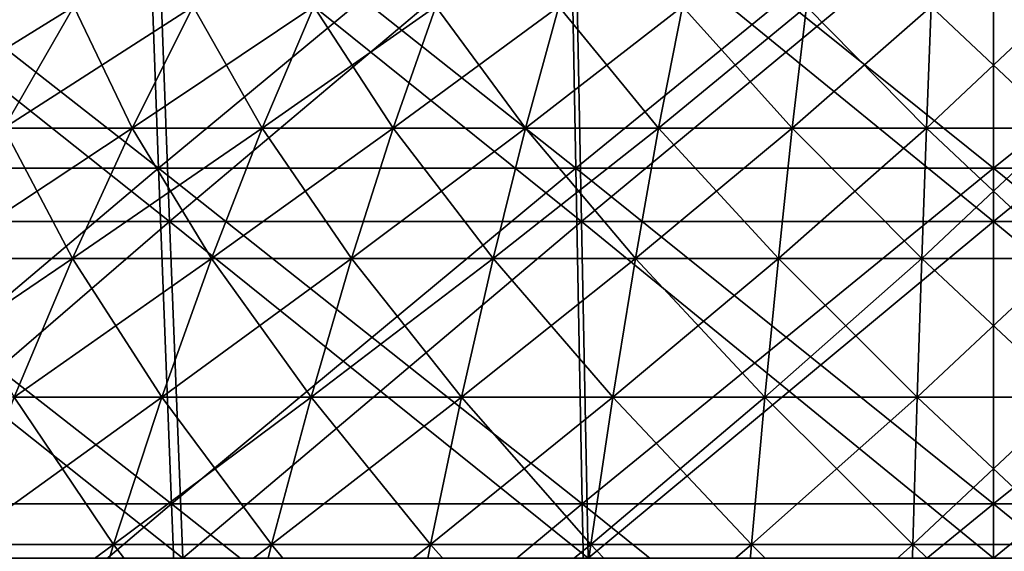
# Model space of a CAD drawing. Header units: millimetres. Extents: x -250 to 250, y 3898 to 4150.
# Tile 263 of 558: x -15 to 0, y 4014 to 4022. Entities that reach past the tile are written whole.
import ezdxf

# ---------------------------------------------------------------- set-up
doc = ezdxf.new("R2010")
doc.units = ezdxf.units.MM
doc.header["$LTSCALE"] = 5.599365
for name, color, linetype in [('10', 7, 'CONTINUOUS'), ('12', 7, 'CONTINUOUS'), ('2', 7, 'CONTINUOUS'), ('3', 7, 'CONTINUOUS'), ('4', 7, 'CONTINUOUS'), ('5', 7, 'CONTINUOUS')]:
    doc.layers.add(name, color=color, linetype=linetype)

msp = doc.modelspace()

# ---------------------------------------------------------------- linework, layer by layer
at = {"layer": '10', "color": 7, "linetype": 'Continuous', "true_color": 0xe0f2ff}
for points in [[(-16.313, 4022.153, 43.865), (-15.565, 4020.243, 47.905), (-14.462, 4022.153, 44.51), (-16.313, 4022.153, 43.865)], [(-15.565, 4020.243, 47.905), (-13.546, 4020.243, 48.515), (-14.462, 4022.153, 44.51), (-15.565, 4020.243, 47.905)], [(-14.462, 4022.153, 44.51), (-13.546, 4020.243, 48.515), (-12.586, 4022.153, 45.077), (-14.462, 4022.153, 44.51)], [(-13.546, 4020.243, 48.515), (-11.502, 4020.243, 49.039), (-12.586, 4022.153, 45.077), (-13.546, 4020.243, 48.515)], [(-12.586, 4022.153, 45.077), (-11.502, 4020.243, 49.039), (-10.687, 4022.153, 45.564), (-12.586, 4022.153, 45.077)], [(-11.502, 4020.243, 49.039), (-9.438, 4020.243, 49.478), (-10.687, 4022.153, 45.564), (-11.502, 4020.243, 49.039)], [(-10.687, 4022.153, 45.564), (-9.438, 4020.243, 49.478), (-8.77, 4022.153, 45.972), (-10.687, 4022.153, 45.564)], [(-9.438, 4020.243, 49.478), (-7.358, 4020.243, 49.83), (-8.77, 4022.153, 45.972), (-9.438, 4020.243, 49.478)], [(-8.77, 4022.153, 45.972), (-7.358, 4020.243, 49.83), (-6.837, 4022.153, 46.299), (-8.77, 4022.153, 45.972)], [(-7.358, 4020.243, 49.83), (-5.265, 4020.243, 50.094), (-6.837, 4022.153, 46.299), (-7.358, 4020.243, 49.83)], [(-6.837, 4022.153, 46.299), (-5.265, 4020.243, 50.094), (-4.892, 4022.153, 46.544), (-6.837, 4022.153, 46.299)], [(-5.265, 4020.243, 50.094), (-3.163, 4020.243, 50.271), (-4.892, 4022.153, 46.544), (-5.265, 4020.243, 50.094)], [(-4.892, 4022.153, 46.544), (-3.163, 4020.243, 50.271), (-2.939, 4022.153, 46.708), (-4.892, 4022.153, 46.544)], [(-3.163, 4020.243, 50.271), (-1.055, 4020.243, 50.359), (-2.939, 4022.153, 46.708), (-3.163, 4020.243, 50.271)], [(-2.939, 4022.153, 46.708), (-1.055, 4020.243, 50.359), (-0.98, 4022.153, 46.79), (-2.939, 4022.153, 46.708)], [(-1.055, 4020.243, 50.359), (1.055, 4020.243, 50.359), (-0.98, 4022.153, 46.79), (-1.055, 4020.243, 50.359)], [(-0.98, 4022.153, 46.79), (1.055, 4020.243, 50.359), (0.98, 4022.153, 46.79), (-0.98, 4022.153, 46.79)], [(-16.644, 4018.194, 51.226), (-14.485, 4018.194, 51.878), (-15.565, 4020.243, 47.905), (-16.644, 4018.194, 51.226)], [(-15.565, 4020.243, 47.905), (-14.485, 4018.194, 51.878), (-13.546, 4020.243, 48.515), (-15.565, 4020.243, 47.905)], [(-14.485, 4018.194, 51.878), (-12.299, 4018.194, 52.439), (-13.546, 4020.243, 48.515), (-14.485, 4018.194, 51.878)], [(-13.546, 4020.243, 48.515), (-12.299, 4018.194, 52.439), (-11.502, 4020.243, 49.039), (-13.546, 4020.243, 48.515)], [(-12.299, 4018.194, 52.439), (-10.093, 4018.194, 52.908), (-11.502, 4020.243, 49.039), (-12.299, 4018.194, 52.439)], [(-11.502, 4020.243, 49.039), (-10.093, 4018.194, 52.908), (-9.438, 4020.243, 49.478), (-11.502, 4020.243, 49.039)], [(-10.093, 4018.194, 52.908), (-7.868, 4018.194, 53.284), (-9.438, 4020.243, 49.478), (-10.093, 4018.194, 52.908)], [(-9.438, 4020.243, 49.478), (-7.868, 4018.194, 53.284), (-7.358, 4020.243, 49.83), (-9.438, 4020.243, 49.478)], [(-7.868, 4018.194, 53.284), (-5.63, 4018.194, 53.567), (-7.358, 4020.243, 49.83), (-7.868, 4018.194, 53.284)], [(-7.358, 4020.243, 49.83), (-5.63, 4018.194, 53.567), (-5.265, 4020.243, 50.094), (-7.358, 4020.243, 49.83)], [(-5.63, 4018.194, 53.567), (-3.382, 4018.194, 53.756), (-5.265, 4020.243, 50.094), (-5.63, 4018.194, 53.567)], [(-5.265, 4020.243, 50.094), (-3.382, 4018.194, 53.756), (-3.163, 4020.243, 50.271), (-5.265, 4020.243, 50.094)], [(-3.382, 4018.194, 53.756), (-1.128, 4018.194, 53.85), (-3.163, 4020.243, 50.271), (-3.382, 4018.194, 53.756)], [(-3.163, 4020.243, 50.271), (-1.128, 4018.194, 53.85), (-1.055, 4020.243, 50.359), (-3.163, 4020.243, 50.271)], [(-1.128, 4018.194, 53.85), (1.128, 4018.194, 53.85), (-1.055, 4020.243, 50.359), (-1.128, 4018.194, 53.85)], [(-1.055, 4020.243, 50.359), (1.128, 4018.194, 53.85), (1.055, 4020.243, 50.359), (-1.055, 4020.243, 50.359)], [(-16.644, 4018.194, 51.226), (-15.401, 4016.01, 55.161), (-14.485, 4018.194, 51.878), (-16.644, 4018.194, 51.226)], [(-15.401, 4016.01, 55.161), (-13.078, 4016.01, 55.758), (-14.485, 4018.194, 51.878), (-15.401, 4016.01, 55.161)], [(-14.485, 4018.194, 51.878), (-13.078, 4016.01, 55.758), (-12.299, 4018.194, 52.439), (-14.485, 4018.194, 51.878)], [(-13.078, 4016.01, 55.758), (-10.731, 4016.01, 56.256), (-12.299, 4018.194, 52.439), (-13.078, 4016.01, 55.758)], [(-12.299, 4018.194, 52.439), (-10.731, 4016.01, 56.256), (-10.093, 4018.194, 52.908), (-12.299, 4018.194, 52.439)], [(-10.731, 4016.01, 56.256), (-8.366, 4016.01, 56.656), (-10.093, 4018.194, 52.908), (-10.731, 4016.01, 56.256)], [(-10.093, 4018.194, 52.908), (-8.366, 4016.01, 56.656), (-7.868, 4018.194, 53.284), (-10.093, 4018.194, 52.908)], [(-8.366, 4016.01, 56.656), (-5.986, 4016.01, 56.957), (-7.868, 4018.194, 53.284), (-8.366, 4016.01, 56.656)], [(-7.868, 4018.194, 53.284), (-5.986, 4016.01, 56.957), (-5.63, 4018.194, 53.567), (-7.868, 4018.194, 53.284)], [(-5.986, 4016.01, 56.957), (-3.596, 4016.01, 57.158), (-5.63, 4018.194, 53.567), (-5.986, 4016.01, 56.957)], [(-5.63, 4018.194, 53.567), (-3.596, 4016.01, 57.158), (-3.382, 4018.194, 53.756), (-5.63, 4018.194, 53.567)], [(-3.596, 4016.01, 57.158), (-1.199, 4016.01, 57.258), (-3.382, 4018.194, 53.756), (-3.596, 4016.01, 57.158)], [(-3.382, 4018.194, 53.756), (-1.199, 4016.01, 57.258), (-1.128, 4018.194, 53.85), (-3.382, 4018.194, 53.756)], [(-1.199, 4016.01, 57.258), (1.199, 4016.01, 57.258), (-1.128, 4018.194, 53.85), (-1.199, 4016.01, 57.258)], [(-1.128, 4018.194, 53.85), (1.199, 4016.01, 57.258), (1.128, 4018.194, 53.85), (-1.128, 4018.194, 53.85)], [(-16.294, 4013.693, 58.359), (-13.836, 4013.693, 58.99), (-15.401, 4016.01, 55.161), (-16.294, 4013.693, 58.359)], [(-15.401, 4016.01, 55.161), (-13.836, 4013.693, 58.99), (-13.078, 4016.01, 55.758), (-15.401, 4016.01, 55.161)], [(-13.836, 4013.693, 58.99), (-11.354, 4013.693, 59.518), (-13.078, 4016.01, 55.758), (-13.836, 4013.693, 58.99)], [(-13.078, 4016.01, 55.758), (-11.354, 4013.693, 59.518), (-10.731, 4016.01, 56.256), (-13.078, 4016.01, 55.758)], [(-11.354, 4013.693, 59.518), (-8.851, 4013.693, 59.941), (-10.731, 4016.01, 56.256), (-11.354, 4013.693, 59.518)], [(-10.731, 4016.01, 56.256), (-8.851, 4013.693, 59.941), (-8.366, 4016.01, 56.656), (-10.731, 4016.01, 56.256)], [(-8.851, 4013.693, 59.941), (-6.333, 4013.693, 60.259), (-8.366, 4016.01, 56.656), (-8.851, 4013.693, 59.941)], [(-8.366, 4016.01, 56.656), (-6.333, 4013.693, 60.259), (-5.986, 4016.01, 56.957), (-8.366, 4016.01, 56.656)], [(-6.333, 4013.693, 60.259), (-3.805, 4013.693, 60.471), (-5.986, 4016.01, 56.957), (-6.333, 4013.693, 60.259)], [(-5.986, 4016.01, 56.957), (-3.805, 4013.693, 60.471), (-3.596, 4016.01, 57.158), (-5.986, 4016.01, 56.957)], [(-3.805, 4013.693, 60.471), (-1.269, 4013.693, 60.578), (-3.596, 4016.01, 57.158), (-3.805, 4013.693, 60.471)], [(-3.596, 4016.01, 57.158), (-1.269, 4013.693, 60.578), (-1.199, 4016.01, 57.258), (-3.596, 4016.01, 57.158)], [(-1.269, 4013.693, 60.578), (1.269, 4013.693, 60.578), (-1.199, 4016.01, 57.258), (-1.269, 4013.693, 60.578)], [(-1.199, 4016.01, 57.258), (1.269, 4013.693, 60.578), (1.199, 4016.01, 57.258), (-1.199, 4016.01, 57.258)], [(-17.162, 4011.248, 61.467), (-14.573, 4011.248, 62.131), (-16.294, 4013.693, 58.359), (-17.162, 4011.248, 61.467)], [(-16.294, 4013.693, 58.359), (-14.573, 4011.248, 62.131), (-13.836, 4013.693, 58.99), (-16.294, 4013.693, 58.359)], [(-14.573, 4011.248, 62.131), (-11.958, 4011.248, 62.687), (-13.836, 4013.693, 58.99), (-14.573, 4011.248, 62.131)], [(-13.836, 4013.693, 58.99), (-11.958, 4011.248, 62.687), (-11.354, 4013.693, 59.518), (-13.836, 4013.693, 58.99)], [(-11.958, 4011.248, 62.687), (-9.323, 4011.248, 63.133), (-11.354, 4013.693, 59.518), (-11.958, 4011.248, 62.687)], [(-11.354, 4013.693, 59.518), (-9.323, 4011.248, 63.133), (-8.851, 4013.693, 59.941), (-11.354, 4013.693, 59.518)], [(-9.323, 4011.248, 63.133), (-6.671, 4011.248, 63.468), (-8.851, 4013.693, 59.941), (-9.323, 4011.248, 63.133)], [(-8.851, 4013.693, 59.941), (-6.671, 4011.248, 63.468), (-6.333, 4013.693, 60.259), (-8.851, 4013.693, 59.941)], [(-6.671, 4011.248, 63.468), (-4.007, 4011.248, 63.692), (-6.333, 4013.693, 60.259), (-6.671, 4011.248, 63.468)], [(-6.333, 4013.693, 60.259), (-4.007, 4011.248, 63.692), (-3.805, 4013.693, 60.471), (-6.333, 4013.693, 60.259)], [(-4.007, 4011.248, 63.692), (-1.336, 4011.248, 63.803), (-3.805, 4013.693, 60.471), (-4.007, 4011.248, 63.692)], [(-3.805, 4013.693, 60.471), (-1.336, 4011.248, 63.803), (-1.269, 4013.693, 60.578), (-3.805, 4013.693, 60.471)], [(-1.336, 4011.248, 63.803), (1.336, 4011.248, 63.803), (-1.269, 4013.693, 60.578), (-1.336, 4011.248, 63.803)], [(-1.269, 4013.693, 60.578), (1.336, 4011.248, 63.803), (1.269, 4013.693, 60.578), (-1.269, 4013.693, 60.578)]]:
    msp.add_3dface(points, dxfattribs=at)
at = {"layer": '12', "color": 7, "linetype": 'Continuous', "true_color": 0xe0f2ff}
for points in [[(-15.565, 4020.243, -47.905), (-17.558, 4020.243, -47.211), (-14.462, 4022.153, -44.51), (-15.565, 4020.243, -47.905)], [(-14.462, 4022.153, -44.51), (-17.558, 4020.243, -47.211), (-16.313, 4022.153, -43.865), (-14.462, 4022.153, -44.51)], [(-13.546, 4020.243, -48.515), (-15.565, 4020.243, -47.905), (-12.586, 4022.153, -45.077), (-13.546, 4020.243, -48.515)], [(-12.586, 4022.153, -45.077), (-15.565, 4020.243, -47.905), (-14.462, 4022.153, -44.51), (-12.586, 4022.153, -45.077)], [(-11.502, 4020.243, -49.039), (-13.546, 4020.243, -48.515), (-10.687, 4022.153, -45.564), (-11.502, 4020.243, -49.039)], [(-10.687, 4022.153, -45.564), (-13.546, 4020.243, -48.515), (-12.586, 4022.153, -45.077), (-10.687, 4022.153, -45.564)], [(-9.438, 4020.243, -49.478), (-11.502, 4020.243, -49.039), (-8.77, 4022.153, -45.972), (-9.438, 4020.243, -49.478)], [(-8.77, 4022.153, -45.972), (-11.502, 4020.243, -49.039), (-10.687, 4022.153, -45.564), (-8.77, 4022.153, -45.972)], [(-7.358, 4020.243, -49.83), (-9.438, 4020.243, -49.478), (-6.837, 4022.153, -46.299), (-7.358, 4020.243, -49.83)], [(-6.837, 4022.153, -46.299), (-9.438, 4020.243, -49.478), (-8.77, 4022.153, -45.972), (-6.837, 4022.153, -46.299)], [(-5.265, 4020.243, -50.094), (-7.358, 4020.243, -49.83), (-4.892, 4022.153, -46.544), (-5.265, 4020.243, -50.094)], [(-4.892, 4022.153, -46.544), (-7.358, 4020.243, -49.83), (-6.837, 4022.153, -46.299), (-4.892, 4022.153, -46.544)], [(-3.163, 4020.243, -50.271), (-5.265, 4020.243, -50.094), (-2.939, 4022.153, -46.708), (-3.163, 4020.243, -50.271)], [(-2.939, 4022.153, -46.708), (-5.265, 4020.243, -50.094), (-4.892, 4022.153, -46.544), (-2.939, 4022.153, -46.708)], [(-1.055, 4020.243, -50.359), (-3.163, 4020.243, -50.271), (-0.98, 4022.153, -46.79), (-1.055, 4020.243, -50.359)], [(-0.98, 4022.153, -46.79), (-3.163, 4020.243, -50.271), (-2.939, 4022.153, -46.708), (-0.98, 4022.153, -46.79)], [(1.055, 4020.243, -50.359), (-1.055, 4020.243, -50.359), (0.98, 4022.153, -46.79), (1.055, 4020.243, -50.359)], [(0.98, 4022.153, -46.79), (-1.055, 4020.243, -50.359), (-0.98, 4022.153, -46.79), (0.98, 4022.153, -46.79)], [(-14.485, 4018.194, -51.878), (-16.644, 4018.194, -51.226), (-13.546, 4020.243, -48.515), (-14.485, 4018.194, -51.878)], [(-13.546, 4020.243, -48.515), (-16.644, 4018.194, -51.226), (-15.565, 4020.243, -47.905), (-13.546, 4020.243, -48.515)], [(-12.299, 4018.194, -52.439), (-14.485, 4018.194, -51.878), (-11.502, 4020.243, -49.039), (-12.299, 4018.194, -52.439)], [(-11.502, 4020.243, -49.039), (-14.485, 4018.194, -51.878), (-13.546, 4020.243, -48.515), (-11.502, 4020.243, -49.039)], [(-10.093, 4018.194, -52.908), (-12.299, 4018.194, -52.439), (-9.438, 4020.243, -49.478), (-10.093, 4018.194, -52.908)], [(-9.438, 4020.243, -49.478), (-12.299, 4018.194, -52.439), (-11.502, 4020.243, -49.039), (-9.438, 4020.243, -49.478)], [(-7.868, 4018.194, -53.284), (-10.093, 4018.194, -52.908), (-7.358, 4020.243, -49.83), (-7.868, 4018.194, -53.284)], [(-7.358, 4020.243, -49.83), (-10.093, 4018.194, -52.908), (-9.438, 4020.243, -49.478), (-7.358, 4020.243, -49.83)], [(-5.63, 4018.194, -53.567), (-7.868, 4018.194, -53.284), (-5.265, 4020.243, -50.094), (-5.63, 4018.194, -53.567)], [(-5.265, 4020.243, -50.094), (-7.868, 4018.194, -53.284), (-7.358, 4020.243, -49.83), (-5.265, 4020.243, -50.094)], [(-3.382, 4018.194, -53.756), (-5.63, 4018.194, -53.567), (-3.163, 4020.243, -50.271), (-3.382, 4018.194, -53.756)], [(-3.163, 4020.243, -50.271), (-5.63, 4018.194, -53.567), (-5.265, 4020.243, -50.094), (-3.163, 4020.243, -50.271)], [(-1.128, 4018.194, -53.85), (-3.382, 4018.194, -53.756), (-1.055, 4020.243, -50.359), (-1.128, 4018.194, -53.85)], [(-1.055, 4020.243, -50.359), (-3.382, 4018.194, -53.756), (-3.163, 4020.243, -50.271), (-1.055, 4020.243, -50.359)], [(1.128, 4018.194, -53.85), (-1.128, 4018.194, -53.85), (1.055, 4020.243, -50.359), (1.128, 4018.194, -53.85)], [(1.055, 4020.243, -50.359), (-1.128, 4018.194, -53.85), (-1.055, 4020.243, -50.359), (1.055, 4020.243, -50.359)], [(-15.401, 4016.01, -55.161), (-17.698, 4016.01, -54.468), (-14.485, 4018.194, -51.878), (-15.401, 4016.01, -55.161)], [(-14.485, 4018.194, -51.878), (-17.698, 4016.01, -54.468), (-16.644, 4018.194, -51.226), (-14.485, 4018.194, -51.878)], [(-13.078, 4016.01, -55.758), (-15.401, 4016.01, -55.161), (-12.299, 4018.194, -52.439), (-13.078, 4016.01, -55.758)], [(-12.299, 4018.194, -52.439), (-15.401, 4016.01, -55.161), (-14.485, 4018.194, -51.878), (-12.299, 4018.194, -52.439)], [(-10.731, 4016.01, -56.256), (-13.078, 4016.01, -55.758), (-10.093, 4018.194, -52.908), (-10.731, 4016.01, -56.256)], [(-10.093, 4018.194, -52.908), (-13.078, 4016.01, -55.758), (-12.299, 4018.194, -52.439), (-10.093, 4018.194, -52.908)], [(-8.366, 4016.01, -56.656), (-10.731, 4016.01, -56.256), (-7.868, 4018.194, -53.284), (-8.366, 4016.01, -56.656)], [(-7.868, 4018.194, -53.284), (-10.731, 4016.01, -56.256), (-10.093, 4018.194, -52.908), (-7.868, 4018.194, -53.284)], [(-5.986, 4016.01, -56.957), (-8.366, 4016.01, -56.656), (-5.63, 4018.194, -53.567), (-5.986, 4016.01, -56.957)], [(-5.63, 4018.194, -53.567), (-8.366, 4016.01, -56.656), (-7.868, 4018.194, -53.284), (-5.63, 4018.194, -53.567)], [(-3.596, 4016.01, -57.158), (-5.986, 4016.01, -56.957), (-3.382, 4018.194, -53.756), (-3.596, 4016.01, -57.158)], [(-3.382, 4018.194, -53.756), (-5.986, 4016.01, -56.957), (-5.63, 4018.194, -53.567), (-3.382, 4018.194, -53.756)], [(-1.199, 4016.01, -57.258), (-3.596, 4016.01, -57.158), (-1.128, 4018.194, -53.85), (-1.199, 4016.01, -57.258)], [(-1.128, 4018.194, -53.85), (-3.596, 4016.01, -57.158), (-3.382, 4018.194, -53.756), (-1.128, 4018.194, -53.85)], [(1.199, 4016.01, -57.258), (-1.199, 4016.01, -57.258), (1.128, 4018.194, -53.85), (1.199, 4016.01, -57.258)], [(1.128, 4018.194, -53.85), (-1.199, 4016.01, -57.258), (-1.128, 4018.194, -53.85), (1.128, 4018.194, -53.85)], [(-13.836, 4013.693, -58.99), (-16.294, 4013.693, -58.359), (-13.078, 4016.01, -55.758), (-13.836, 4013.693, -58.99)], [(-13.078, 4016.01, -55.758), (-16.294, 4013.693, -58.359), (-15.401, 4016.01, -55.161), (-13.078, 4016.01, -55.758)], [(-11.354, 4013.693, -59.518), (-13.836, 4013.693, -58.99), (-10.731, 4016.01, -56.256), (-11.354, 4013.693, -59.518)], [(-10.731, 4016.01, -56.256), (-13.836, 4013.693, -58.99), (-13.078, 4016.01, -55.758), (-10.731, 4016.01, -56.256)], [(-8.851, 4013.693, -59.941), (-11.354, 4013.693, -59.518), (-8.366, 4016.01, -56.656), (-8.851, 4013.693, -59.941)], [(-8.366, 4016.01, -56.656), (-11.354, 4013.693, -59.518), (-10.731, 4016.01, -56.256), (-8.366, 4016.01, -56.656)], [(-6.333, 4013.693, -60.259), (-8.851, 4013.693, -59.941), (-5.986, 4016.01, -56.957), (-6.333, 4013.693, -60.259)], [(-5.986, 4016.01, -56.957), (-8.851, 4013.693, -59.941), (-8.366, 4016.01, -56.656), (-5.986, 4016.01, -56.957)], [(-3.805, 4013.693, -60.471), (-6.333, 4013.693, -60.259), (-3.596, 4016.01, -57.158), (-3.805, 4013.693, -60.471)], [(-3.596, 4016.01, -57.158), (-6.333, 4013.693, -60.259), (-5.986, 4016.01, -56.957), (-3.596, 4016.01, -57.158)], [(-1.269, 4013.693, -60.578), (-3.805, 4013.693, -60.471), (-1.199, 4016.01, -57.258), (-1.269, 4013.693, -60.578)], [(-1.199, 4016.01, -57.258), (-3.805, 4013.693, -60.471), (-3.596, 4016.01, -57.158), (-1.199, 4016.01, -57.258)], [(1.269, 4013.693, -60.578), (-1.269, 4013.693, -60.578), (1.199, 4016.01, -57.258), (1.269, 4013.693, -60.578)], [(1.199, 4016.01, -57.258), (-1.269, 4013.693, -60.578), (-1.199, 4016.01, -57.258), (1.199, 4016.01, -57.258)], [(-14.573, 4011.248, -62.131), (-17.162, 4011.248, -61.467), (-13.836, 4013.693, -58.99), (-14.573, 4011.248, -62.131)], [(-13.836, 4013.693, -58.99), (-17.162, 4011.248, -61.467), (-16.294, 4013.693, -58.359), (-13.836, 4013.693, -58.99)], [(-11.958, 4011.248, -62.687), (-14.573, 4011.248, -62.131), (-11.354, 4013.693, -59.518), (-11.958, 4011.248, -62.687)], [(-11.354, 4013.693, -59.518), (-14.573, 4011.248, -62.131), (-13.836, 4013.693, -58.99), (-11.354, 4013.693, -59.518)], [(-9.323, 4011.248, -63.133), (-11.958, 4011.248, -62.687), (-8.851, 4013.693, -59.941), (-9.323, 4011.248, -63.133)], [(-8.851, 4013.693, -59.941), (-11.958, 4011.248, -62.687), (-11.354, 4013.693, -59.518), (-8.851, 4013.693, -59.941)], [(-6.671, 4011.248, -63.468), (-9.323, 4011.248, -63.133), (-6.333, 4013.693, -60.259), (-6.671, 4011.248, -63.468)], [(-6.333, 4013.693, -60.259), (-9.323, 4011.248, -63.133), (-8.851, 4013.693, -59.941), (-6.333, 4013.693, -60.259)], [(-4.007, 4011.248, -63.692), (-6.671, 4011.248, -63.468), (-3.805, 4013.693, -60.471), (-4.007, 4011.248, -63.692)], [(-3.805, 4013.693, -60.471), (-6.671, 4011.248, -63.468), (-6.333, 4013.693, -60.259), (-3.805, 4013.693, -60.471)], [(-1.336, 4011.248, -63.803), (-4.007, 4011.248, -63.692), (-1.269, 4013.693, -60.578), (-1.336, 4011.248, -63.803)], [(-1.269, 4013.693, -60.578), (-4.007, 4011.248, -63.692), (-3.805, 4013.693, -60.471), (-1.269, 4013.693, -60.578)], [(1.336, 4011.248, -63.803), (-1.336, 4011.248, -63.803), (1.269, 4013.693, -60.578), (1.336, 4011.248, -63.803)], [(1.269, 4013.693, -60.578), (-1.336, 4011.248, -63.803), (-1.269, 4013.693, -60.578), (1.269, 4013.693, -60.578)]]:
    msp.add_3dface(points, dxfattribs=at)
at = {"layer": '2', "color": 251, "linetype": 'Continuous', "true_color": 0x504f50}
for points in [[(-13.327, 4024.971, -216.079), (-19.681, 4019.611, -212.394), (-19.975, 4024.971, -215.566), (-13.327, 4024.971, -216.079)], [(-13.131, 4019.611, -212.899), (-19.681, 4019.611, -212.394), (-13.327, 4024.971, -216.079), (-13.131, 4019.611, -212.899)], [(-6.667, 4024.971, -216.387), (-13.131, 4019.611, -212.899), (-13.327, 4024.971, -216.079), (-6.667, 4024.971, -216.387)], [(-6.569, 4019.611, -213.203), (-13.131, 4019.611, -212.899), (-6.667, 4024.971, -216.387), (-6.569, 4019.611, -213.203)], [(0, 4024.971, -216.489), (-6.569, 4019.611, -213.203), (-6.667, 4024.971, -216.387), (0, 4024.971, -216.489)], [(0, 4019.611, -213.304), (-6.569, 4019.611, -213.203), (0, 4024.971, -216.489), (0, 4019.611, -213.304)], [(6.569, 4019.611, -213.203), (0, 4019.611, -213.304), (6.667, 4024.971, -216.387), (6.569, 4019.611, -213.203)], [(6.667, 4024.971, -216.387), (0, 4019.611, -213.304), (0, 4024.971, -216.489), (6.667, 4024.971, -216.387)], [(-13.131, 4019.611, -212.899), (-19.375, 4014.332, -209.09), (-19.681, 4019.611, -212.394), (-13.131, 4019.611, -212.899)], [(-12.927, 4014.332, -209.588), (-19.375, 4014.332, -209.09), (-13.131, 4019.611, -212.899), (-12.927, 4014.332, -209.588)], [(-6.569, 4019.611, -213.203), (-12.927, 4014.332, -209.588), (-13.131, 4019.611, -212.899), (-6.569, 4019.611, -213.203)], [(-6.467, 4014.332, -209.886), (-12.927, 4014.332, -209.588), (-6.569, 4019.611, -213.203), (-6.467, 4014.332, -209.886)], [(0, 4019.611, -213.304), (-6.467, 4014.332, -209.886), (-6.569, 4019.611, -213.203), (0, 4019.611, -213.304)], [(0, 4014.332, -209.986), (-6.467, 4014.332, -209.886), (0, 4019.611, -213.304), (0, 4014.332, -209.986)], [(6.467, 4014.332, -209.886), (0, 4014.332, -209.986), (6.569, 4019.611, -213.203), (6.467, 4014.332, -209.886)], [(6.569, 4019.611, -213.203), (0, 4014.332, -209.986), (0, 4019.611, -213.304), (6.569, 4019.611, -213.203)], [(-12.927, 4014.332, -209.588), (-19.057, 4009.137, -205.656), (-19.375, 4014.332, -209.09), (-12.927, 4014.332, -209.588)], [(-12.715, 4009.137, -206.146), (-19.057, 4009.137, -205.656), (-12.927, 4014.332, -209.588), (-12.715, 4009.137, -206.146)], [(-6.467, 4014.332, -209.886), (-12.715, 4009.137, -206.146), (-12.927, 4014.332, -209.588), (-6.467, 4014.332, -209.886)], [(-6.36, 4009.137, -206.439), (-12.715, 4009.137, -206.146), (-6.467, 4014.332, -209.886), (-6.36, 4009.137, -206.439)], [(0, 4014.332, -209.986), (-6.36, 4009.137, -206.439), (-6.467, 4014.332, -209.886), (0, 4014.332, -209.986)], [(0, 4009.137, -206.537), (-6.36, 4009.137, -206.439), (0, 4014.332, -209.986), (0, 4009.137, -206.537)], [(6.36, 4009.137, -206.439), (0, 4009.137, -206.537), (6.467, 4014.332, -209.886), (6.36, 4009.137, -206.439)], [(6.467, 4014.332, -209.886), (0, 4009.137, -206.537), (0, 4014.332, -209.986), (6.467, 4014.332, -209.886)]]:
    msp.add_3dface(points, dxfattribs=at)
at = {"layer": '3', "color": 251, "linetype": 'Continuous', "true_color": 0x504f50}
for points in [[(-19.681, 4019.611, 212.394), (-13.131, 4019.611, 212.899), (-19.975, 4024.971, 215.566), (-19.681, 4019.611, 212.394)], [(-19.975, 4024.971, 215.566), (-13.131, 4019.611, 212.899), (-13.327, 4024.971, 216.079), (-19.975, 4024.971, 215.566)], [(-13.131, 4019.611, 212.899), (-6.569, 4019.611, 213.203), (-13.327, 4024.971, 216.079), (-13.131, 4019.611, 212.899)], [(-13.327, 4024.971, 216.079), (-6.569, 4019.611, 213.203), (-6.667, 4024.971, 216.387), (-13.327, 4024.971, 216.079)], [(-6.569, 4019.611, 213.203), (0, 4019.611, 213.304), (-6.667, 4024.971, 216.387), (-6.569, 4019.611, 213.203)], [(-6.667, 4024.971, 216.387), (0, 4019.611, 213.304), (0, 4024.971, 216.489), (-6.667, 4024.971, 216.387)], [(0, 4019.611, 213.304), (6.569, 4019.611, 213.203), (0, 4024.971, 216.489), (0, 4019.611, 213.304)], [(0, 4024.971, 216.489), (6.569, 4019.611, 213.203), (6.667, 4024.971, 216.387), (0, 4024.971, 216.489)], [(-19.375, 4014.332, 209.09), (-12.927, 4014.332, 209.588), (-19.681, 4019.611, 212.394), (-19.375, 4014.332, 209.09)], [(-19.681, 4019.611, 212.394), (-12.927, 4014.332, 209.588), (-13.131, 4019.611, 212.899), (-19.681, 4019.611, 212.394)], [(-12.927, 4014.332, 209.588), (-6.467, 4014.332, 209.886), (-13.131, 4019.611, 212.899), (-12.927, 4014.332, 209.588)], [(-13.131, 4019.611, 212.899), (-6.467, 4014.332, 209.886), (-6.569, 4019.611, 213.203), (-13.131, 4019.611, 212.899)], [(-6.467, 4014.332, 209.886), (0, 4014.332, 209.986), (-6.569, 4019.611, 213.203), (-6.467, 4014.332, 209.886)], [(-6.569, 4019.611, 213.203), (0, 4014.332, 209.986), (0, 4019.611, 213.304), (-6.569, 4019.611, 213.203)], [(0, 4014.332, 209.986), (6.467, 4014.332, 209.886), (0, 4019.611, 213.304), (0, 4014.332, 209.986)], [(0, 4019.611, 213.304), (6.467, 4014.332, 209.886), (6.569, 4019.611, 213.203), (0, 4019.611, 213.304)], [(-19.057, 4009.137, 205.656), (-12.715, 4009.137, 206.146), (-19.375, 4014.332, 209.09), (-19.057, 4009.137, 205.656)], [(-19.375, 4014.332, 209.09), (-12.715, 4009.137, 206.146), (-12.927, 4014.332, 209.588), (-19.375, 4014.332, 209.09)], [(-12.715, 4009.137, 206.146), (-6.36, 4009.137, 206.439), (-12.927, 4014.332, 209.588), (-12.715, 4009.137, 206.146)], [(-12.927, 4014.332, 209.588), (-6.36, 4009.137, 206.439), (-6.467, 4014.332, 209.886), (-12.927, 4014.332, 209.588)], [(-6.36, 4009.137, 206.439), (0, 4009.137, 206.537), (-6.467, 4014.332, 209.886), (-6.36, 4009.137, 206.439)], [(-6.467, 4014.332, 209.886), (0, 4009.137, 206.537), (0, 4014.332, 209.986), (-6.467, 4014.332, 209.886)], [(0, 4009.137, 206.537), (6.36, 4009.137, 206.439), (0, 4014.332, 209.986), (0, 4009.137, 206.537)], [(0, 4014.332, 209.986), (6.36, 4009.137, 206.439), (6.467, 4014.332, 209.886), (0, 4014.332, 209.986)]]:
    msp.add_3dface(points, dxfattribs=at)
at = {"layer": '4', "color": 155, "linetype": 'Continuous', "true_color": 0x4a708c}
for points in [[(-13.155, 4024.147, 213.288), (-19.417, 4018.772, 209.538), (-19.717, 4024.147, 212.782), (-13.155, 4024.147, 213.288)], [(-12.955, 4018.772, 210.036), (-19.417, 4018.772, 209.538), (-13.155, 4024.147, 213.288), (-12.955, 4018.772, 210.036)], [(-6.581, 4024.147, 213.592), (-12.955, 4018.772, 210.036), (-13.155, 4024.147, 213.288), (-6.581, 4024.147, 213.592)], [(-6.48, 4018.772, 210.336), (-12.955, 4018.772, 210.036), (-6.581, 4024.147, 213.592), (-6.48, 4018.772, 210.336)], [(0, 4024.147, 213.694), (-6.48, 4018.772, 210.336), (-6.581, 4024.147, 213.592), (0, 4024.147, 213.694)], [(0, 4018.772, 210.436), (-6.48, 4018.772, 210.336), (0, 4024.147, 213.694), (0, 4018.772, 210.436)], [(6.48, 4018.772, 210.336), (0, 4018.772, 210.436), (6.581, 4024.147, 213.592), (6.48, 4018.772, 210.336)], [(6.581, 4024.147, 213.592), (0, 4018.772, 210.436), (0, 4024.147, 213.694), (6.581, 4024.147, 213.592)], [(-12.955, 4018.772, 210.036), (-19.103, 4013.481, 206.159), (-19.417, 4018.772, 209.538), (-12.955, 4018.772, 210.036)], [(-12.746, 4013.481, 206.649), (-19.103, 4013.481, 206.159), (-12.955, 4018.772, 210.036), (-12.746, 4013.481, 206.649)], [(-6.48, 4018.772, 210.336), (-12.746, 4013.481, 206.649), (-12.955, 4018.772, 210.036), (-6.48, 4018.772, 210.336)], [(-6.376, 4013.481, 206.944), (-12.746, 4013.481, 206.649), (-6.48, 4018.772, 210.336), (-6.376, 4013.481, 206.944)], [(0, 4018.772, 210.436), (-6.376, 4013.481, 206.944), (-6.48, 4018.772, 210.336), (0, 4018.772, 210.436)], [(0, 4013.481, 207.042), (-6.376, 4013.481, 206.944), (0, 4018.772, 210.436), (0, 4013.481, 207.042)], [(6.376, 4013.481, 206.944), (0, 4013.481, 207.042), (6.48, 4018.772, 210.336), (6.376, 4013.481, 206.944)], [(6.48, 4018.772, 210.336), (0, 4013.481, 207.042), (0, 4018.772, 210.436), (6.48, 4018.772, 210.336)]]:
    msp.add_3dface(points, dxfattribs=at)
at = {"layer": '5', "color": 155, "linetype": 'Continuous', "true_color": 0x4a708c}
for points in [[(-19.417, 4018.772, -209.538), (-12.955, 4018.772, -210.036), (-19.717, 4024.147, -212.782), (-19.417, 4018.772, -209.538)], [(-19.717, 4024.147, -212.782), (-12.955, 4018.772, -210.036), (-13.155, 4024.147, -213.288), (-19.717, 4024.147, -212.782)], [(-12.955, 4018.772, -210.036), (-6.48, 4018.772, -210.336), (-13.155, 4024.147, -213.288), (-12.955, 4018.772, -210.036)], [(-13.155, 4024.147, -213.288), (-6.48, 4018.772, -210.336), (-6.581, 4024.147, -213.592), (-13.155, 4024.147, -213.288)], [(-6.48, 4018.772, -210.336), (0, 4018.772, -210.436), (-6.581, 4024.147, -213.592), (-6.48, 4018.772, -210.336)], [(-6.581, 4024.147, -213.592), (0, 4018.772, -210.436), (0, 4024.147, -213.694), (-6.581, 4024.147, -213.592)], [(0, 4018.772, -210.436), (6.48, 4018.772, -210.336), (0, 4024.147, -213.694), (0, 4018.772, -210.436)], [(0, 4024.147, -213.694), (6.48, 4018.772, -210.336), (6.581, 4024.147, -213.592), (0, 4024.147, -213.694)], [(-19.103, 4013.481, -206.159), (-12.746, 4013.481, -206.649), (-19.417, 4018.772, -209.538), (-19.103, 4013.481, -206.159)], [(-19.417, 4018.772, -209.538), (-12.746, 4013.481, -206.649), (-12.955, 4018.772, -210.036), (-19.417, 4018.772, -209.538)], [(-12.746, 4013.481, -206.649), (-6.376, 4013.481, -206.944), (-12.955, 4018.772, -210.036), (-12.746, 4013.481, -206.649)], [(-12.955, 4018.772, -210.036), (-6.376, 4013.481, -206.944), (-6.48, 4018.772, -210.336), (-12.955, 4018.772, -210.036)], [(-6.376, 4013.481, -206.944), (0, 4013.481, -207.042), (-6.48, 4018.772, -210.336), (-6.376, 4013.481, -206.944)], [(-6.48, 4018.772, -210.336), (0, 4013.481, -207.042), (0, 4018.772, -210.436), (-6.48, 4018.772, -210.336)], [(0, 4013.481, -207.042), (6.376, 4013.481, -206.944), (0, 4018.772, -210.436), (0, 4013.481, -207.042)], [(0, 4018.772, -210.436), (6.376, 4013.481, -206.944), (6.48, 4018.772, -210.336), (0, 4018.772, -210.436)]]:
    msp.add_3dface(points, dxfattribs=at)

doc.saveas('drawing.dxf')
